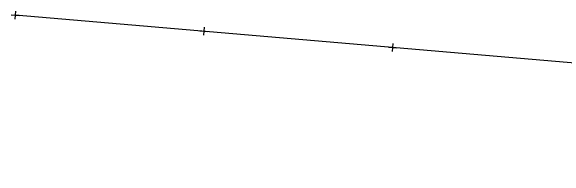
# Model space of a CAD drawing. Extents: x -537341 to -532984, y -1143469 to -1141314.
# Drawn here: x -537340 to -536112, y -1143459 to -1143090 of the extents above; entities that cross this region are included whole.
import ezdxf

# ---------------------------------------------------------------- set-up
doc = ezdxf.new("R2010")
doc.units = 0
for name, color, linetype in [('u_povodí', 7, 'Continuous'), ('x_formát_křížky', 7, 'Continuous'), ('x_formát_rám', 7, 'Continuous')]:
    doc.layers.add(name, color=color, linetype=linetype)

# ---------------------------------------------------------------- blocks, each defined once
blk = doc.blocks.new('BIG')
at = {"layer": 'x_formát_křížky'}
for p, q in [((-2104.5, 0), (-2095.5, 0)), ((-2100, 4.5), (-2100, -4.5)), ((-1894.5, 0), (-1885.5, 0)), ((-1890, 4.5), (-1890, -4.5)), ((-1684.5, 0), (-1675.5, 0)), ((-1680, 4.5), (-1680, -4.5))]:
    blk.add_line(p, q, dxfattribs=at)
at = {"layer": 'x_formát_rám'}
blk.add_line((0, 0), (-2100, 0), dxfattribs=at)

msp = doc.modelspace()

# ---------------------------------------------------------------- block references
at = {"layer": 'u_povodí', "xscale": 2.0000000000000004, "yscale": 1.9999999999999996, "rotation": -4.9171773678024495}
msp.add_blockref('BIG', (-533146.6, -1143459.1), dxfattribs=at)

doc.saveas('drawing.dxf')
